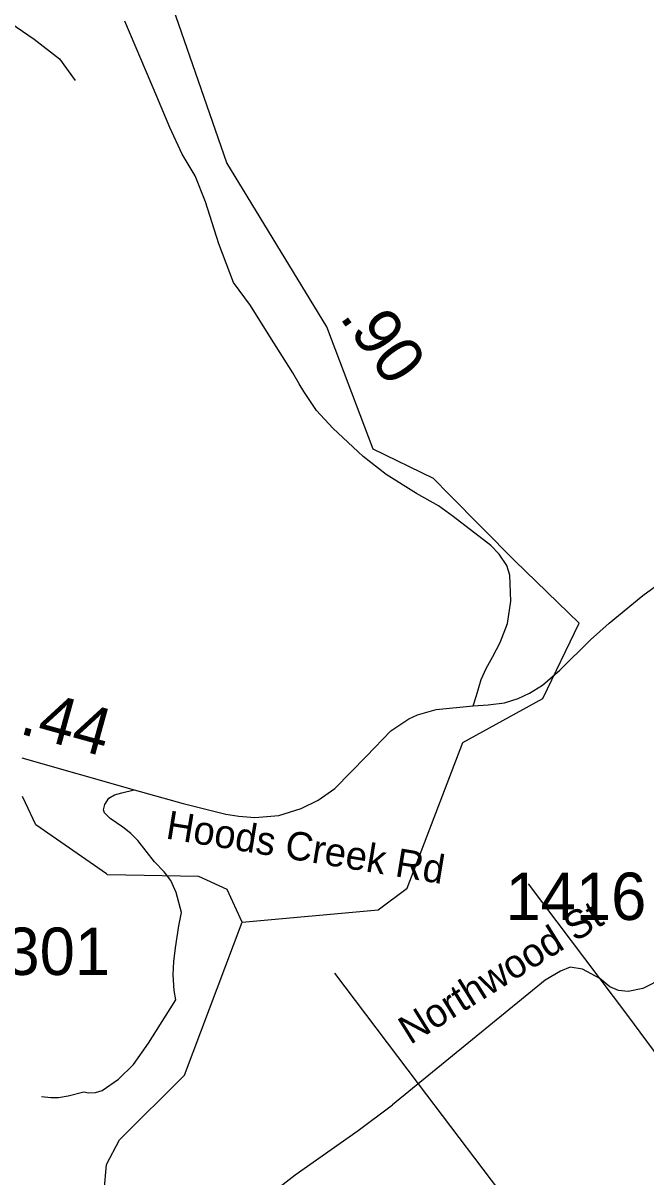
# Model space of a CAD drawing. Extents: x 1159738 to 1321356, y 736314 to 882035.
# Drawn here: x 1237948 to 1239592, y 798032 to 801076 of the extents above; entities that cross this region are included whole.
import ezdxf

# ---------------------------------------------------------------- set-up
doc = ezdxf.new("R2010")
doc.units = 0
for name, color, linetype in [('Exist Hydrographic Creek Single Shore', 7, 'Continuous'), ('Exist Road Non-System Type 51', 7, 'Continuous'), ('Exist Road Secondary Mileage Hundredths English Label', 7, 'Continuous'), ('Exist Road Secondary Type 41 Attributed', 7, 'Continuous'), ('Exist Road Secondary Type 51 Attributed', 7, 'Continuous'), ('Exist Road Secondary Type 51 Label', 7, 'Continuous'), ('Exist Road Secondary Type 51 Number Label', 7, 'Continuous')]:
    doc.layers.add(name, color=color, linetype=linetype)

msp = doc.modelspace()

# ---------------------------------------------------------------- linework, layer by layer
at = {"layer": 'Exist Hydrographic Creek Single Shore'}
for points in [[(1238525.8, 798703.9), (1238884.7, 798736), (1238961.7, 798793.6), (1239108.4, 799177.6), (1239319.6, 799293.6), (1239416.1, 799493), (1239246.2, 799656.8), (1239072.5, 799832.6), (1239030.8, 799874.3), (1238871.9, 799951.8), (1238749.7, 800275), (1238485.7, 800707), (1238283.7, 801288.8), (1238295.7, 801413.4), (1238886.7, 802688.3), (1239008.7, 802886.1), (1239135.7, 802949.2), (1239378.7, 803009.9), (1239455.7, 803090.5), (1239579.6, 803363.7)], [(1237954.3, 799018.3), (1237946.1, 799035.5)], [(1238167.6, 798831.3), (1237981.7, 798961), (1237954.3, 799018.3)], [(1238525.8, 798703.9), (1238486.7, 798790), (1238411.7, 798824.3), (1238170.7, 798829.1), (1238167.6, 798831.3)], [(1238107.7, 796875.2), (1238283.8, 797468.5), (1238305.7, 797592.2), (1238155.7, 797923.4), (1238167.7, 798064.4), (1238202.7, 798129.4), (1238373.7, 798299.9), (1238525.8, 798703.9)]]:
    msp.add_lwpolyline(points, dxfattribs=at)
at = {"layer": 'Exist Road Non-System Type 51'}
for p, q in [((1239544, 798457.2), (1239282.1, 798805.4)), ((1238769.5, 798569.3), (1238990.3, 798277.6))]:
    msp.add_line(p, q, dxfattribs=at)
for points in [[(1238044.2, 800981.5), (1238085.6, 800924.4)], [(1237996.5, 798243.5), (1238021.3, 798241.5), (1238041.2, 798241.5), (1238067, 798245.4), (1238107.8, 798256.4), (1238120.7, 798253.4), (1238138.6, 798254.4), (1238156.4, 798259.4), (1238200.1, 798289.2), (1238238.9, 798328), (1238278.6, 798384.6), (1238336.2, 798475.1), (1238351, 798498.5), (1238347, 798523.3), (1238344.1, 798565.1), (1238346, 798599.9), (1238350, 798635.7), (1238359, 798694.3), (1238365.9, 798729.1), (1238352, 798781.8), (1238338.1, 798813.6), (1238320.2, 798836.5), (1238294.4, 798863.3), (1238250.7, 798919), (1238231.9, 798937.5), (1238211.1, 798954.4), (1238177.3, 798977.3), (1238162.4, 798992.2), (1238160.4, 799000.2), (1238163.4, 799014.1), (1238174.3, 799031), (1238189.2, 799039.9), (1238208.1, 799044.9), (1238240.9, 799052.8)], [(1240006.2, 797850.2), (1239662.2, 798298.8), (1239544, 798457.2)], [(1238990.3, 798277.6), (1239247.1, 797939.3), (1239567.6, 797521.2)], [(1238273.6, 797740.4), (1238469.6, 797890.6), (1238550.5, 797947.3), (1238665.6, 798037.5), (1238832.4, 798154.5), (1238923.3, 798222)]]:
    msp.add_lwpolyline(points, dxfattribs=at)
at = {"layer": 'Exist Road Secondary Type 41 Attributed'}
msp.add_lwpolyline([(1239136.3, 799275), (1239144.3, 799302.3), (1239157.2, 799344.5), (1239170.1, 799372.9), (1239187.5, 799405.2), (1239207.3, 799441.8), (1239226.2, 799492.1), (1239235.1, 799550.5), (1239233.1, 799619.8), (1239224.7, 799644.7), (1239204.7, 799674.4), (1239182.7, 799697.8), (1239083.5, 799774.2), (1239044, 799802), (1238986.4, 799834.8), (1238906.5, 799885), (1238845.6, 799932.6), (1238765.6, 800007.1), (1238722.4, 800053.5), (1238688.8, 800104.1), (1238676.6, 800124.5), (1238660.2, 800152.8), (1238599.2, 800249.2), (1238548.1, 800331.1), (1238503, 800391.9), (1238464.8, 800493.6), (1238428.9, 800604.6), (1238402, 800673), (1238367.7, 800730.2), (1238335.1, 800800.1), (1238300.8, 800882.6), (1238216, 801081)], dxfattribs=at)
at = {"layer": 'Exist Road Secondary Type 51 Attributed'}
for points in [[(1236688.9, 800929.4), (1236723.2, 800922.3), (1236824, 800825.6), (1236902.8, 800774), (1236931.5, 800768.4), (1236959.9, 800771.3), (1236991.8, 800782.6), (1237035.7, 800825.1), (1237136.5, 800926.2), (1237289.3, 801051), (1237416.3, 801127.4), (1237494, 801156.6), (1237551, 801164.7), (1237631.3, 801160), (1237763.8, 801141), (1237866.7, 801107.9), (1237976.8, 801033.3), (1238044.2, 800981.5)], [(1239136.3, 799275), (1239175.1, 799277.7), (1239218.5, 799282.6), (1239254.5, 799294.3), (1239284.7, 799307.9), (1239319.3, 799329.4), (1239364.7, 799368.9), (1239445.9, 799448.6), (1239494.7, 799492.5), (1239584.2, 799566), (1239639.3, 799606)], [(1237944.2, 799137.1), (1238240.9, 799052.8), (1238370.8, 799017), (1238483.3, 798988.5), (1238517.2, 798983.7), (1238559.5, 798980.2), (1238623.1, 798985.2), (1238681.7, 799004.1), (1238726.4, 799026), (1238771.1, 799056.8), (1238854.4, 799142.1), (1238918.8, 799208.9), (1238966.4, 799240.7), (1238988.8, 799251.2), (1239038, 799265.1), (1239136.3, 799275)], [(1240457, 798315.8), (1240432, 798342.6), (1240373.5, 798397.7), (1240207.2, 798549.8), (1240061.9, 798670.4), (1239998.6, 798727.3), (1239966.4, 798748.8), (1239940.5, 798754.6), (1239911.6, 798753.9), (1239876.7, 798736.8), (1239842, 798713.3), (1239719.4, 798613), (1239637.4, 798555.9), (1239583.5, 798528.6), (1239545.1, 798521.1), (1239519.3, 798523.7), (1239496.6, 798532.8), (1239470.2, 798554.8), (1239424.5, 798579.5), (1239392.1, 798585.1), (1239366.7, 798574.8), (1239325.6, 798551.1), (1238923.3, 798222)]]:
    msp.add_lwpolyline(points, dxfattribs=at)

# ---------------------------------------------------------------- texts
at = {"layer": 'Exist Road Secondary Mileage Hundredths English Label'}
for s, rotation, p in [('.90', 305.8318, (1238780.9, 800300.4)), ('.44', 344.5267, (1237934.7, 799202.4))]:
    msp.add_text(s, height=125, rotation=rotation, dxfattribs=at).set_placement(p)
at = {"layer": 'Exist Road Secondary Type 51 Label'}
for s, rotation, p in [('Hoods Creek Rd', 350.6544, (1238322, 798924.9)), ('Northwood St', 31.8938, (1238969.6, 798379.4))]:
    msp.add_text(s, height=75, rotation=rotation, dxfattribs=at).set_placement(p)
at = {"layer": 'Exist Road Secondary Type 51 Number Label'}
for s, p in [('1416', (1239221.2, 798709.6)), ('1301', (1237805.6, 798564.5))]:
    msp.add_text(s, height=125, dxfattribs=at).set_placement(p)

doc.saveas('drawing.dxf')
